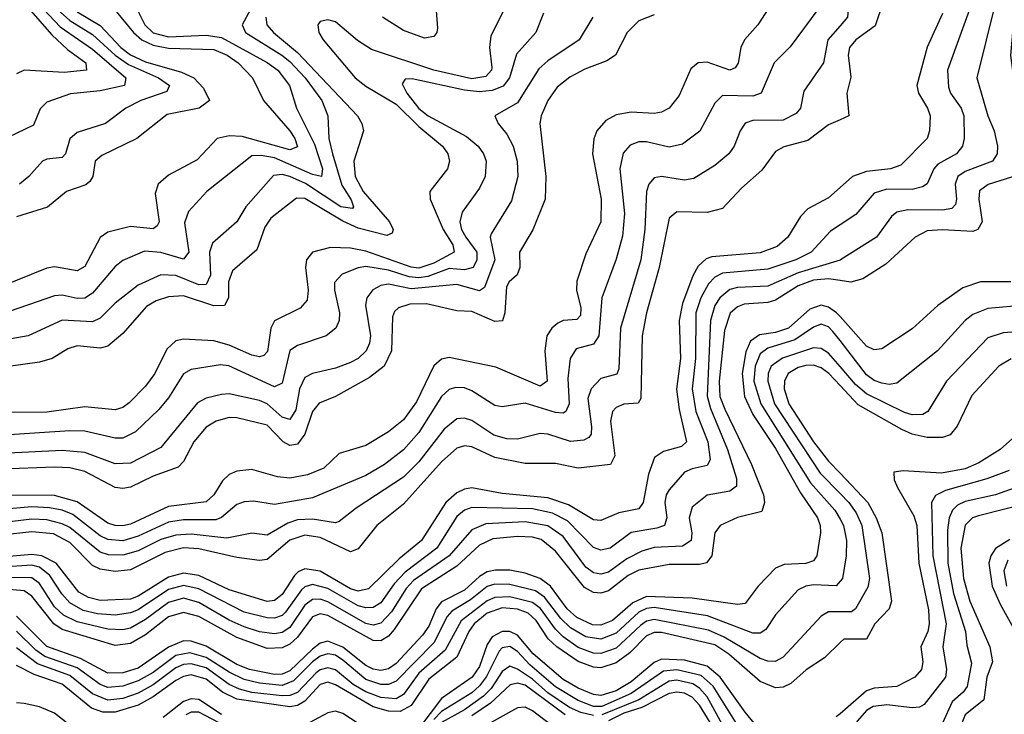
# Model space of a CAD drawing. Header units: inches. Extents: x 990535 to 1117859, y 769386 to 892122.
# Tile 886 of 1056: x 1057838 to 1060433, y 861812 to 863643. Entities that reach past the tile are written whole.
import ezdxf

# ---------------------------------------------------------------- set-up
doc = ezdxf.new("R2010")
doc.units = ezdxf.units.IN
doc.header["$MEASUREMENT"] = 0
doc.layers.add('B0856', color=7, linetype='Continuous')
doc.layers.add('B0866', color=7, linetype='Continuous')

msp = doc.modelspace()

# ---------------------------------------------------------------- linework, layer by layer
at = {"layer": 'B0856', "color": 5}
for points, elevation in [([(1057858.1, 863718.1), (1057944.8, 863624.8), (1058030, 863565.5), (1058117.6, 863490), (1058114, 863470), (1058050, 863455.4), (1057972, 863448), (1057910, 863425.7), (1057891.8, 863408.2), (1057874.9, 863365.1), (1057807, 863333)], 3240), ([(1059822, 863690), (1059783.7, 863630), (1059748.6, 863590), (1059738.8, 863570), (1059731.7, 863528.3), (1059724, 863516.1), (1059710, 863509.9), (1059650, 863531.2), (1059626, 863530), (1059606.6, 863513.4), (1059576.3, 863443.7), (1059549.7, 863410.3), (1059530, 863399.4), (1059510, 863395.7), (1059450, 863399.2), (1059410, 863392.4), (1059382.9, 863377.1), (1059359.4, 863350), (1059350.8, 863329.2), (1059348, 863290), (1059371, 863170), (1059370.1, 863110), (1059330, 863025.8), (1059306, 862954), (1059305.5, 862930), (1059316.6, 862883.4), (1059316.4, 862863.6), (1059306.8, 862853.2), (1059270.1, 862849.9), (1059256.5, 862843.5), (1059240.4, 862830), (1059227.1, 862810), (1059221.8, 862770), (1059227.9, 862690), (1059210, 862677.1), (1059093.1, 862726.9), (1058970, 862752.2), (1058950, 862748.4), (1058929.6, 862730.4), (1058884.1, 862635.9), (1058850, 862588.2), (1058810, 862556.9), (1058750, 862520.6), (1058680.5, 862499.5), (1058639.6, 862460.4), (1058596.9, 862443.1), (1058550, 862434.4), (1058517.8, 862437.8), (1058450, 862457.6), (1058410, 862452.5), (1058390, 862443.7), (1058372.4, 862427.6), (1058349.8, 862390.2), (1058330, 862371.9), (1058230, 862359.3), (1058130, 862313.5), (1058110, 862308.7), (1058090, 862309.3), (1058070, 862316.1), (1057990, 862372), (1057930, 862388.6), (1057690, 862389.7)], 3520), ([(1057848.4, 863688.4), (1057923.2, 863603.2), (1057964.5, 863564.5), (1058012.7, 863530), (1058014.2, 863510), (1057955.7, 863504.3), (1057850, 863510.7), (1057830, 863500.5)], 3220), ([(1058933.8, 863690), (1058938.8, 863621.2), (1058937.8, 863610), (1058930, 863598.9), (1058905.1, 863594.9), (1058850, 863614.6), (1058794.2, 863650)], 3380), ([(1058446.3, 863670), (1058424.4, 863630), (1058433.4, 863610), (1058529.4, 863550), (1058550, 863532.7), (1058590.7, 863490), (1058634.3, 863430), (1058650.5, 863390), (1058653.1, 863330), (1058662.2, 863290), (1058687.4, 863207.4), (1058711.3, 863168.7), (1058717.7, 863150), (1058714.9, 863145.1), (1058684.5, 863150), (1058591.5, 863211.5), (1058550, 863230.1), (1058530, 863235.1), (1058507.3, 863232.7), (1058434, 863150), (1058410, 863109.9), (1058346, 863054), (1058338.5, 863030), (1058340.6, 862970), (1058330, 862944.8), (1058310, 862944.2), (1058250, 862968.9), (1058210, 862970.3), (1058150, 862943.4), (1058090, 862895.5), (1058050, 862856), (1058030, 862846.2), (1057950, 862850.6), (1057860.2, 862810), (1057770, 862793.8)], 3360), ([(1059219, 863661), (1059198, 863610), (1059147.7, 863552.3), (1059129.2, 863490), (1059112.3, 863467.7), (1059083.5, 863456.5), (1059050, 863453.4), (1059010, 863457.3), (1058872.7, 863487.3), (1058853.8, 863486.2), (1058845.7, 863474.3), (1058858.5, 863450), (1058890, 863409.6), (1058914.4, 863390), (1059015.5, 863335.5), (1059046.7, 863310), (1059060.8, 863290), (1059067.4, 863270), (1059065, 863230), (1059050, 863199.3), (1059004.1, 863135.9), (1058997.9, 863110), (1059002.5, 863090), (1059013.7, 863070), (1059042.7, 863030), (1059042.9, 863010), (1059033.1, 862990), (1059010, 862983.7), (1058970, 862987.1), (1058913.6, 862966.4), (1058890, 862962.5), (1058864.9, 862964.9), (1058810, 862983.3), (1058750, 862992.4), (1058730, 862989.2), (1058687.9, 862972.1), (1058667.9, 862950), (1058667.6, 862930), (1058680.7, 862870), (1058679.8, 862850), (1058671.6, 862830), (1058645.5, 862810), (1058570, 862784.2), (1058550, 862771.1), (1058530, 862685), (1058510, 862675.4), (1058389.7, 862730.3), (1058367.1, 862732.9), (1058290, 862720.6), (1058270, 862709.9), (1058230, 862646.4), (1058204.5, 862615.5), (1058143.3, 862556.7), (1058110, 862539.7), (1058090, 862539.8), (1058010, 862558.2), (1057970, 862559), (1057770, 862545.6)], 3440), ([(1058080.3, 863680.3), (1058138.4, 863610), (1058160.4, 863590), (1058190, 863576.2), (1058230, 863568.7), (1058350, 863564.5), (1058384.6, 863550), (1058413.5, 863530), (1058451.4, 863490), (1058481, 863430), (1058549.7, 863350), (1058563.1, 863330), (1058570, 863308.3), (1058550, 863300.4), (1058424.4, 863335.6), (1058390, 863336.8), (1058358.7, 863330), (1058305.9, 863274.1), (1058230, 863233.6), (1058203.3, 863210), (1058195, 863185), (1058205.7, 863110), (1058200.5, 863099.5), (1058190, 863092.3), (1058130, 863097.9), (1058070, 863083.4), (1058050, 863068.7), (1058010, 862992.9), (1057990, 862981.5), (1057930, 862991.8), (1057910, 862988.3), (1057790, 862939.9)], 3320), ([(1058146.1, 863673.9), (1058167.5, 863630), (1058190, 863608.4), (1058230, 863598), (1058330, 863602.7), (1058370, 863596.8), (1058490, 863530.5), (1058518.1, 863510), (1058549.2, 863470), (1058567.2, 863410), (1058614.8, 863314.8), (1058636.3, 863250), (1058633.1, 863230), (1058610, 863234.9), (1058510, 863279.3), (1058474.5, 863285.5), (1058450, 863284), (1058331, 863190), (1058282.7, 863137.3), (1058272.2, 863107.8), (1058283.7, 863030), (1058270, 863011.5), (1058210, 863029.7), (1058166.8, 863033.2), (1058110, 863008.7), (1058090, 862992.3), (1058030, 862922.1), (1058010, 862908.6), (1057990, 862908.2), (1057950, 862916.8), (1057930, 862914.9), (1057790, 862866.8)], 3340), ([(1059941.3, 863670), (1059868.3, 863571.7), (1059826.4, 863530), (1059792.6, 863450), (1059770, 863441.9), (1059690, 863443.2), (1059670, 863423.5), (1059630.7, 863349.3), (1059585.2, 863314.8), (1059550, 863307.4), (1059490, 863321.1), (1059470, 863321.2), (1059447.2, 863312.8), (1059428.5, 863291.5), (1059419.6, 863250), (1059432.4, 863132.4), (1059427.2, 863072.8), (1059410, 863012), (1059372, 862910), (1059364.5, 862810), (1059350, 862788), (1059304.8, 862775.2), (1059288.8, 862750), (1059282.6, 862697.4), (1059286.1, 862630), (1059277.8, 862610), (1059270, 862605.6), (1059250, 862607.3), (1059170, 862632.1), (1059110, 862622.5), (1059090, 862626), (1059030, 862664.4), (1059010, 862672.9), (1058986.3, 862673.7), (1058970, 862668), (1058950, 862649.4), (1058890, 862555.2), (1058850, 862508.8), (1058799.8, 862470), (1058750, 862441.8), (1058610, 862382.9), (1058510, 862364.7), (1058453.9, 862373.9), (1058430, 862372.3), (1058410, 862365.1), (1058370, 862330.3), (1058355.3, 862324.7), (1058270, 862324.6), (1058230, 862318.1), (1058150, 862281.3), (1058110, 862269.2), (1058070, 862272.3), (1058050, 862282.3), (1057978.2, 862338.2), (1057950, 862349.8), (1057916.4, 862356.4), (1057870, 862358.7), (1057790, 862351.4)], 3540), ([(1059112.9, 863667.1), (1059079.5, 863600.5), (1059076, 863570), (1059082.3, 863517.7), (1059081.2, 863510), (1059066.7, 863493.3), (1059030, 863487.1), (1058930, 863510.3), (1058765.2, 863565.2), (1058728.1, 863588.1), (1058670, 863637.3), (1058650, 863643.2), (1058630, 863638.4), (1058623.8, 863630), (1058626.6, 863610), (1058638.1, 863590), (1058721.9, 863490), (1058750, 863468.1), (1058830, 863420.8), (1058890, 863361.5), (1058952.5, 863310), (1058966.3, 863290), (1058971.1, 863270), (1058965.8, 863250), (1058919.1, 863190), (1058919.9, 863170), (1058954.3, 863090), (1058979.3, 863050), (1058983, 863030), (1058930, 863001.1), (1058890, 862988.2), (1058870, 862990.4), (1058750, 863032.6), (1058710, 863041.1), (1058657.6, 863042.4), (1058610, 863030.7), (1058594.3, 863010), (1058591.4, 862990), (1058598.6, 862930), (1058596.1, 862903.9), (1058577.5, 862882.5), (1058510, 862849.3), (1058499.7, 862830), (1058491.5, 862768.5), (1058481.8, 862758.2), (1058470, 862754.1), (1058450, 862759), (1058390, 862785.3), (1058350, 862796.3), (1058270, 862800.6), (1058250, 862796.6), (1058225.8, 862774.2), (1058194.4, 862710), (1058170, 862676.7), (1058127, 862633), (1058110, 862620.8), (1058090, 862614.9), (1058010, 862622.3), (1057910, 862608.2), (1057790, 862607.2)], 3420), ([(1059510, 863656.6), (1059470, 863640.7), (1059438.9, 863610), (1059408, 863550), (1059385.1, 863534.9), (1059327.3, 863512.7), (1059288.2, 863491.8), (1059255, 863465), (1059229.7, 863430), (1059212, 863390), (1059208.9, 863370), (1059225.1, 863230), (1059222.6, 863170), (1059190.9, 863089.1), (1059155.5, 863030), (1059156.4, 862990), (1059149.4, 862970.6), (1059127.7, 862952.3), (1059120.7, 862939.3), (1059117.1, 862870), (1059110.3, 862849.7), (1059090, 862847.7), (1059030, 862873.5), (1058990, 862875.4), (1058910, 862894), (1058866.6, 862893.4), (1058836.3, 862883.7), (1058826, 862874), (1058820.4, 862859.6), (1058817.9, 862770), (1058799.1, 862730), (1058760.1, 862699.9), (1058670, 862649.5), (1058627.8, 862632.2), (1058610, 862610.5), (1058589.3, 862550), (1058570, 862523.7), (1058550, 862520.7), (1058532.8, 862530), (1058490, 862573.9), (1058410, 862593.6), (1058390, 862594.4), (1058355.6, 862584.4), (1058330, 862569.1), (1058297.2, 862530), (1058270, 862478.4), (1058256.2, 862463.8), (1058190, 862439.4), (1058130, 862410.5), (1058110, 862406.7), (1058089.6, 862409.6), (1058010, 862452.1), (1057970, 862461.4), (1057930, 862463.8), (1057790, 862458.3)], 3480), ([(1057990, 863664.2), (1058050, 863627.9), (1058104.9, 863570), (1058130.4, 863550.4), (1058170, 863531.9), (1058264.7, 863504.7), (1058296.9, 863490), (1058322.8, 863462.8), (1058338.3, 863430), (1058311.1, 863410), (1058226.8, 863393.2), (1058147, 863330), (1058054.6, 863285.4), (1058036.6, 863270), (1058030.7, 863230), (1058023.4, 863216.6), (1058012, 863208), (1057961.8, 863190), (1057911.3, 863148.7), (1057830, 863123.7)], 3280), ([(1057930, 863677.5), (1057970, 863641.5), (1058030, 863604.2), (1058090, 863550), (1058124.8, 863524.8), (1058204.2, 863490), (1058232.7, 863470), (1058225.8, 863454.2), (1058157.2, 863430), (1058118.2, 863410), (1058064.4, 863370), (1057990, 863345.6), (1057970.4, 863329.6), (1057958.7, 863290), (1057950, 863279.9), (1057910, 863275.5), (1057898, 863270), (1057862.6, 863230), (1057837.8, 863210)], 3260), ([(1058486.7, 863650), (1058489.7, 863630), (1058506.9, 863610), (1058570, 863557.2), (1058728.2, 863390), (1058739.9, 863370), (1058744, 863350), (1058718.5, 863270), (1058722.4, 863230), (1058743.4, 863190), (1058812.4, 863110), (1058822.4, 863090), (1058819.5, 863080.5), (1058805.6, 863074.4), (1058730, 863093.4), (1058690, 863112), (1058590, 863171.7), (1058567.5, 863172.5), (1058499.6, 863120.4), (1058484.1, 863095.9), (1058463.1, 863036.9), (1058398.8, 862981.2), (1058388.3, 862951.7), (1058388.7, 862910), (1058378.3, 862890), (1058350, 862888.8), (1058270, 862914.8), (1058230, 862912.2), (1058197.9, 862902.1), (1058172.7, 862887.3), (1058110, 862816.2), (1058070, 862782.4), (1058050, 862777.2), (1057990, 862783.7), (1057964.6, 862775.4), (1057923.6, 862750), (1057890, 862740.3), (1057770, 862723.6)], 3380), ([(1059348.9, 863650), (1059312.7, 863590), (1059230, 863535), (1059206, 863514), (1059150, 863424), (1059090.3, 863390), (1059098.8, 863370), (1059121.8, 863341.8), (1059138.8, 863310), (1059148.9, 863270), (1059151.2, 863230), (1059134.4, 863165.6), (1059080.9, 863079.1), (1059078.2, 863070), (1059090.6, 863010), (1059063, 862937), (1059050, 862928.1), (1058990, 862945.3), (1058870, 862933.4), (1058810, 862946.3), (1058790, 862942.7), (1058769.1, 862930.9), (1058752.8, 862910), (1058749.1, 862890.9), (1058762.5, 862810), (1058759.9, 862790), (1058750.9, 862770), (1058730.1, 862750), (1058710, 862739.2), (1058670, 862724.4), (1058610, 862710.3), (1058590, 862699.4), (1058575.8, 862670), (1058565.5, 862614.5), (1058550, 862589.1), (1058530, 862595.4), (1058490.5, 862630.5), (1058470, 862639.2), (1058390, 862656.6), (1058370, 862655.2), (1058330, 862645.4), (1058306.9, 862633.1), (1058210, 862515.4), (1058130, 862474.3), (1058090, 862472.3), (1058010, 862501.8), (1057950, 862507.2), (1057790, 862499.1)], 3460), ([(1060000, 863626.9), (1059968, 863590), (1059956.3, 863530), (1059904.7, 863455.3), (1059895.6, 863410), (1059884.1, 863395.9), (1059850, 863378.7), (1059770, 863377.5), (1059750, 863370.9), (1059736.6, 863350), (1059721.5, 863310), (1059707.4, 863290), (1059670, 863259.3), (1059615.1, 863224.9), (1059590, 863220.3), (1059530, 863229.9), (1059510, 863226.5), (1059495.8, 863210), (1059489.7, 863190), (1059485.3, 863090), (1059475.1, 863010), (1059421.3, 862830), (1059417.2, 862722.8), (1059411.5, 862708.5), (1059370, 862697.4), (1059344, 862670), (1059335.4, 862644.6), (1059345.1, 862570), (1059344.5, 862550), (1059338, 862542), (1059325, 862535), (1059290, 862530.7), (1059230, 862550.7), (1059210, 862552.2), (1059150, 862537.3), (1059122.1, 862537.9), (1059087.6, 862547.6), (1059030, 862586.2), (1059010, 862592.7), (1058990, 862590.7), (1058956.6, 862563.4), (1058890, 862477.2), (1058850, 862436.8), (1058724.8, 862355.2), (1058680.2, 862319.8), (1058670, 862317), (1058610, 862325.9), (1058570, 862324.6), (1058544.4, 862315.6), (1058490, 862284.1), (1058450, 862289.1), (1058383.8, 862276.2), (1058290, 862287), (1058250, 862284.5), (1058210, 862272.4), (1058150, 862242.4), (1058110, 862231.7), (1058072.3, 862232.3), (1058050, 862238.9), (1057970, 862304.1), (1057950, 862314.3), (1057910, 862324.5), (1057870, 862326.5), (1057790, 862316.7)], 3560), ([(1060000, 863379.7), (1059970, 863366.2), (1059914.9, 863325.1), (1059852.3, 863307.7), (1059830, 863295.4), (1059793.8, 863246.2), (1059740.8, 863199.2), (1059690, 863145.8), (1059650, 863135.1), (1059570, 863136.9), (1059550, 863120.3), (1059523.6, 862990), (1059490.3, 862870), (1059478.7, 862810), (1059475.1, 862644.9), (1059467.7, 862632.3), (1059430, 862629.1), (1059410, 862621), (1059400.3, 862610), (1059395.4, 862584.6), (1059406.5, 862493.5), (1059395.1, 862470), (1059310, 862460.4), (1059250, 862473.1), (1059170, 862473.2), (1059090, 862489.2), (1059030, 862516.6), (1059010, 862519.9), (1058990, 862513.9), (1058950, 862477.3), (1058850, 862365.8), (1058779.4, 862310), (1058730, 862248.1), (1058710, 862240.5), (1058630, 862277.6), (1058590, 862283.9), (1058550, 862271.1), (1058490, 862219.8), (1058470, 862217.1), (1058410, 862224.8), (1058310, 862248), (1058270, 862250.5), (1058221.3, 862238.7), (1058130, 862192.8), (1058090, 862188), (1058050, 862194.3), (1058030, 862204.1), (1057970, 862264.5), (1057927.2, 862287.2), (1057870, 862293), (1057790, 862283.7)], 3580), ([(1060000, 863200.6), (1059970, 863173.9), (1059915.4, 863144.6), (1059895.5, 863124.5), (1059862.1, 863070), (1059834.8, 863045.2), (1059790, 863028.2), (1059662.1, 863017.9), (1059647.4, 863012.6), (1059626.4, 862993.6), (1059611.9, 862968.1), (1059585.1, 862894.9), (1059576.4, 862850), (1059579.4, 862750), (1059569.3, 862669.3), (1059575.8, 862615.8), (1059595.3, 862530), (1059582.5, 862517.5), (1059535.2, 862504.8), (1059511.3, 862488.7), (1059495, 862445), (1059481, 862370), (1059470, 862353.2), (1059416.8, 862343.2), (1059370, 862322.5), (1059350, 862324.3), (1059284.3, 862364.3), (1059230, 862382.9), (1059110, 862394.3), (1059030, 862408.9), (1059010, 862405.8), (1058990, 862395.9), (1058961.6, 862370), (1058897.1, 862270), (1058838.2, 862221.8), (1058757.3, 862142.7), (1058730, 862136.6), (1058710, 862142.8), (1058630, 862189.5), (1058590, 862195.5), (1058572.3, 862187.7), (1058562.3, 862177.7), (1058530, 862128), (1058510, 862111.9), (1058490.5, 862109.5), (1058390, 862139.8), (1058310, 862178), (1058270, 862183.5), (1058230, 862172.9), (1058150, 862122.9), (1058130, 862115.2), (1058050, 862111.9), (1058019.5, 862119.5), (1057993.7, 862133.7), (1057933.9, 862210), (1057896.4, 862230), (1057870, 862233), (1057790, 862225.8)], 3620), ([(1060000, 863102.1), (1059974.7, 863085.3), (1059923.6, 863030), (1059884, 863010), (1059810, 862985.3), (1059690, 862975), (1059670, 862964.6), (1059653.2, 862946.8), (1059633.2, 862910), (1059619.9, 862870), (1059619.3, 862750), (1059610, 862670), (1059620.2, 862610), (1059652.1, 862530), (1059657.5, 862482.5), (1059650, 862468), (1059610, 862459.4), (1059589.8, 862450.2), (1059550, 862403.9), (1059541.8, 862390), (1059538.3, 862370), (1059544, 862330), (1059537.9, 862310), (1059517.7, 862302.3), (1059450, 862291.5), (1059393.9, 862250), (1059370, 862244.5), (1059350, 862251.8), (1059282, 862322), (1059242.4, 862342.4), (1059190, 862353.1), (1059030, 862357.1), (1059010, 862349.9), (1058990, 862333.6), (1058937.6, 862250), (1058853.7, 862186.3), (1058824.6, 862155.4), (1058790, 862105.9), (1058770, 862093.5), (1058750, 862092.7), (1058730, 862098), (1058650, 862143.2), (1058610, 862153.7), (1058590, 862147.8), (1058580.4, 862139.6), (1058538.6, 862081.4), (1058530, 862072.5), (1058510, 862065.6), (1058490, 862066.3), (1058430, 862081), (1058310, 862142.6), (1058270, 862151.7), (1058230, 862140.4), (1058150, 862087.5), (1058130, 862079.1), (1058090, 862073.5), (1058043.5, 862076.5), (1058005.8, 862085.8), (1057970, 862106), (1057949.1, 862129.1), (1057917.9, 862177.9), (1057890, 862200), (1057870, 862204.8), (1057790, 862199.9)], 3640), ([(1060000, 863009.6), (1059890, 862975.5), (1059810, 862941.1), (1059730, 862937.5), (1059710, 862932), (1059683, 862910), (1059670, 862889.3), (1059658.8, 862850), (1059649.8, 862650.2), (1059658.5, 862618.5), (1059703.8, 862510), (1059726.9, 862433.1), (1059726.9, 862413.1), (1059710, 862400.1), (1059650, 862389.4), (1059610, 862358.1), (1059602.1, 862330), (1059609.4, 862290), (1059608.1, 862270), (1059584.8, 862255.2), (1059510, 862251.2), (1059477.8, 862242.2), (1059438.2, 862221.8), (1059390, 862186.1), (1059370, 862180.8), (1059350, 862184.9), (1059330, 862199.5), (1059270, 862280.5), (1059230, 862308.9), (1059170, 862319.4), (1059066.2, 862313.8), (1059030, 862297.9), (1058970.3, 862229.7), (1058875.9, 862164.1), (1058856.8, 862143.2), (1058818.1, 862081.9), (1058790, 862052), (1058770, 862047), (1058750, 862051.4), (1058650, 862108.5), (1058630, 862115.6), (1058610, 862114.8), (1058590, 862099.9), (1058550, 862040.3), (1058530, 862027.1), (1058510, 862023.6), (1058470, 862028.8), (1058430, 862042), (1058390, 862060.1), (1058310, 862106.8), (1058270, 862117.6), (1058230, 862106.5), (1058170, 862061.6), (1058130, 862039.1), (1058110, 862034.1), (1058070, 862035.9), (1057990, 862055.6), (1057953.4, 862073.4), (1057930, 862095.3), (1057890, 862156.3), (1057870, 862171.4), (1057790, 862172.7)], 3660), ([(1060000, 862955.6), (1059970, 862959.8), (1059930, 862956.7), (1059890, 862941.6), (1059830, 862903.4), (1059810, 862897.2), (1059747.1, 862892.9), (1059730, 862886.5), (1059710.9, 862869.1), (1059695.8, 862824.2), (1059681.3, 862690), (1059683.7, 862650), (1059696.1, 862616.1), (1059766.7, 862470), (1059798.1, 862390), (1059801.3, 862370), (1059793.8, 862346.2), (1059729.5, 862330.5), (1059684.4, 862310), (1059669.8, 862290.2), (1059661.9, 862230), (1059648.5, 862211.5), (1059630, 862206.5), (1059550, 862206.7), (1059470, 862191.7), (1059442, 862178), (1059390, 862137.3), (1059370, 862131.4), (1059350, 862132.9), (1059326.4, 862146.4), (1059250, 862242.2), (1059212.5, 862272.5), (1059190, 862278.6), (1059150, 862281), (1059085.3, 862274.7), (1059050, 862257.9), (1058990, 862202.5), (1058897.2, 862142.8), (1058824.7, 862035.3), (1058810, 862017.5), (1058790, 862005.4), (1058770, 862006), (1058650, 862072.5), (1058630, 862076.4), (1058610, 862068.5), (1058570, 862014.8), (1058550, 861996.6), (1058530, 861986.9), (1058490, 861985.2), (1058410, 862014.3), (1058310, 862069.2), (1058270, 862080.4), (1058230, 862068.3), (1058170, 862021.6), (1058130, 861998.4), (1058090, 861993), (1057950, 862035.5), (1057928.5, 862050), (1057870, 862123), (1057850, 862137), (1057790, 862142.6)], 3680), ([(1060000, 862860.4), (1059990.7, 862870.7), (1059970, 862885.1), (1059950, 862890.7), (1059920.1, 862879.9), (1059864.2, 862830), (1059830, 862818.4), (1059787.5, 862812.5), (1059764.5, 862795.5), (1059752.1, 862767.9), (1059742.1, 862710), (1059747.9, 862650), (1059770, 862602.2), (1059830, 862512.3), (1059895.5, 862395.5), (1059940.7, 862330), (1059947.9, 862310), (1059948.9, 862290), (1059938.5, 862230), (1059930, 862216.5), (1059910.3, 862209.7), (1059852.9, 862207.1), (1059830, 862196.7), (1059784.5, 862150), (1059750, 862104.3), (1059730, 862101.4), (1059610, 862117.6), (1059490, 862122.7), (1059454.3, 862105.7), (1059400.7, 862059.3), (1059370, 862046.5), (1059347.3, 862047.3), (1059306.7, 862066.7), (1059281, 862090), (1059237.3, 862150), (1059210, 862169.8), (1059170, 862183.8), (1059130, 862191.4), (1059092.1, 862192.1), (1059070, 862187.2), (1059050, 862175.5), (1059010, 862138.7), (1058950, 862108.2), (1058935.5, 862090), (1058916.1, 862043.9), (1058899.7, 862020.3), (1058830, 861945.9), (1058810, 861931.6), (1058790, 861927.1), (1058770, 861930.3), (1058750, 861940.4), (1058690, 861988.8), (1058650, 862004.8), (1058630, 861999.1), (1058610, 861983.5), (1058550, 861926.4), (1058530, 861917.3), (1058510, 861916.3), (1058443.4, 861930), (1058410, 861943.3), (1058330, 861991.2), (1058290, 862004.8), (1058270, 862005.5), (1058230, 861989.1), (1058150, 861933.8), (1058110, 861920.9), (1058070, 861920.5), (1057998.6, 861958.6), (1057910, 861990.1), (1057830, 862070.9)], 3720), ([(1060000, 862797), (1059981.2, 862821.2), (1059970, 862833.1), (1059950, 862840.1), (1059930, 862832.7), (1059881.1, 862798.9), (1059810, 862777.4), (1059790, 862762.6), (1059776.4, 862730), (1059772.7, 862690), (1059791, 862630), (1059922.5, 862422.5), (1059986.4, 862350), (1060000, 862326.2)], 3740), ([(1060000, 862728.8), (1059970, 862763.6), (1059950, 862776), (1059930, 862777.7), (1059848.8, 862751.2), (1059818.7, 862730), (1059811, 862710), (1059809.8, 862690), (1059827.7, 862630), (1059947.8, 862447.8), (1060000, 862394.2)], 3760), ([(1060000, 862678.8), (1059970.4, 862710.4), (1059950, 862725.6), (1059930, 862732.4), (1059910, 862731.8), (1059890, 862725.9), (1059863.5, 862710), (1059853.7, 862690), (1059853.1, 862670), (1059865.4, 862630), (1059930, 862530.6), (1059970, 862479), (1060000, 862447.4)], 3780), ([(1060000, 862162.5), (1059990, 862150.5), (1059930, 862153.2), (1059910, 862149.9), (1059890, 862139.7), (1059830, 862073.7), (1059804.4, 862035.6), (1059790, 862025.3), (1059770, 862025.9), (1059651.1, 862071.1), (1059510, 862093.3), (1059490, 862090.6), (1059470, 862080.7), (1059410, 862025.8), (1059370, 862009.6), (1059330, 862015.9), (1059290, 862040.1), (1059264.3, 862064.3), (1059220.9, 862120.9), (1059197.4, 862137.4), (1059130, 862154.3), (1059090, 862155.1), (1059070, 862148.8), (1059026.5, 862113.5), (1058976.6, 862083.4), (1058964.9, 862070), (1058930, 862000.6), (1058830, 861899.3), (1058810, 861890), (1058789.6, 861890.4), (1058750, 861903.4), (1058690, 861954.1), (1058670, 861967.4), (1058650, 861971.5), (1058630, 861964.8), (1058610, 861950.1), (1058560, 861900), (1058530, 861887.9), (1058470, 861893.5), (1058430, 861903.6), (1058390, 861922.4), (1058330, 861961.9), (1058286.4, 861973.6), (1058250, 861966.7), (1058190, 861922.3), (1058150, 861899.8), (1058110, 861885.7), (1058070, 861882.8), (1058050, 861890.2), (1057990, 861934.2), (1057904.3, 861964.3), (1057880.8, 861980.8), (1057830, 862031.2)], 3740), ([(1060000, 862081.9), (1059970, 862082.2), (1059950, 862070.4), (1059850, 861962.7), (1059829.3, 861950.7), (1059810, 861951.4), (1059790, 861958.6), (1059695.1, 862015.1), (1059653.6, 862033.6), (1059510, 862062.1), (1059490, 862057.3), (1059473.9, 862046.1), (1059410, 861986.1), (1059370, 861972), (1059350, 861972.9), (1059310, 861987.9), (1059270, 862015.8), (1059250, 862035.8), (1059210.4, 862090.4), (1059190, 862106.5), (1059130, 862121.4), (1059090, 862119.9), (1059070, 862110.9), (1059001.9, 862058.1), (1058959.6, 861980.4), (1058890, 861920.4), (1058850, 861864.2), (1058830, 861852.7), (1058790, 861856), (1058750, 861870.6), (1058717.3, 861890), (1058670, 861928.6), (1058650, 861934.4), (1058630, 861929), (1058619.3, 861920.7), (1058570, 861869.6), (1058550, 861861), (1058530, 861860.1), (1058450, 861868.9), (1058417.8, 861877.8), (1058390, 861890.5), (1058330, 861934.1), (1058290, 861944.8), (1058270, 861942.6), (1058250, 861934.1), (1058190, 861889.3), (1058150, 861867.2), (1058110, 861853.3), (1058070, 861849), (1058030, 861865.7), (1057970, 861914.3), (1057884.9, 861944.9), (1057830, 861986.6)], 3760), ([(1060000, 862000.7), (1059959.1, 861960.9), (1059911.2, 861928.8), (1059870, 861892.6), (1059850, 861883.2), (1059830, 861881.2), (1059790, 861898.5), (1059707.3, 861970), (1059670, 861994.5), (1059530, 862027.1), (1059510, 862027.2), (1059490, 862018.8), (1059446.1, 861973.9), (1059410, 861947.4), (1059370, 861934.3), (1059350, 861936.1), (1059310, 861951.2), (1059254.1, 861990), (1059230.8, 862010.8), (1059198.9, 862058.9), (1059178, 862078), (1059150, 862088.9), (1059110, 862092.3), (1059070, 862078.2), (1059036.2, 862050), (1059021.4, 862030), (1058990, 861962.6), (1058916, 861904), (1058870, 861834.5), (1058840.9, 861819.1), (1058810, 861819.6), (1058770, 861831.3), (1058670, 861889.5), (1058650, 861896.4), (1058630, 861890.2), (1058590, 861846.4), (1058570, 861834.6), (1058550, 861831.4), (1058410, 861851.8), (1058372.4, 861870), (1058330, 861904.4), (1058290, 861915.5), (1058270, 861911.4), (1058250, 861900.8), (1058190, 861857.5), (1058150, 861836.2), (1058090, 861816.9), (1058057.1, 861817.1), (1058027.6, 861827.6), (1057950, 861891), (1057876.4, 861916.4), (1057830, 861940.6)], 3780), ([(1059810, 861744.3), (1059750, 861817.7), (1059684.6, 861910), (1059650, 861938.7), (1059590, 861954.7), (1059530, 861956.9), (1059510, 861948.5), (1059450, 861897.2), (1059410, 861873.8), (1059370, 861861.4), (1059350, 861863.7), (1059310, 861880.3), (1059270, 861903.8), (1059191, 861971), (1059150, 862020.8), (1059130, 862029.8), (1059110, 862030.1), (1059083.7, 862016.3), (1059070, 861995.9), (1059050, 861937.9), (1059030.8, 861909.2), (1058950, 861853.3), (1058890, 861774.4)], 3820), ([(1059775.9, 861710), (1059665.8, 861885.8), (1059633.8, 861913.8), (1059570, 861929.4), (1059534.5, 861925.5), (1059450, 861866.4), (1059372.5, 861832.5), (1059350, 861832.3), (1059310, 861847.8), (1059250, 861884), (1059182.5, 861942.5), (1059150, 861977.7), (1059130, 861990.4), (1059110, 861987.3), (1059101.9, 861978.1), (1059068.4, 861911.6), (1059050, 861886.4), (1059030, 861868.6), (1058950, 861819.3), (1058930, 861797.7)], 3840), ([(1059350, 861808.7), (1059316.7, 861816.7), (1059286.8, 861830), (1059230, 861868.5), (1059190, 861904.1), (1059150, 861930.9), (1059130, 861938.4), (1059110, 861924.4), (1059080.5, 861879.5), (1059060.6, 861859.4), (1059010, 861823.8), (1058950, 861790.4)], 3860), ([(1059276.1, 861810), (1059170, 861888.2), (1059150, 861894.1), (1059130.5, 861889.5), (1059079, 861841), (1059030, 861807.9)], 3880), ([(1059730, 861711.5), (1059650, 861857.4), (1059630, 861880.7), (1059612.1, 861892.1), (1059570, 861901.4), (1059550, 861899.2), (1059469.5, 861850), (1059372.5, 861810)], 3860), ([(1059657.4, 861790), (1059630, 861835.4), (1059610, 861856.9), (1059590, 861867.1), (1059570, 861870.3), (1059550, 861866.9), (1059477.9, 861830), (1059430, 861814.5), (1059390, 861794.7)], 3880), ([(1057988.3, 861768.3), (1057930, 861814.8), (1057890, 861831.2), (1057850, 861840.3), (1057830, 861842.1)], 3820), ([(1058370, 861811.6), (1058310, 861850.6), (1058290, 861852.4), (1058270, 861845.1), (1058216.6, 861803.4)], 3820), ([(1058380.5, 861780.5), (1058310, 861817.7), (1058290, 861817.2), (1058275.6, 861810)], 3840), ([(1058752.7, 861772.7), (1058690, 861814), (1058670, 861819.9), (1058650, 861815.5), (1058590, 861782.7)], 3820), ([(1059241.7, 861781.7), (1059190, 861820.5), (1059170, 861830.1), (1059150, 861828.8), (1058973.6, 861730)], 3920), ([(1060000, 861813.3), (1059990, 861804.7)], 3820)]:
    msp.add_lwpolyline(points, dxfattribs=dict(at, elevation=elevation))
at = {"layer": 'B0866', "color": 5}
for points, elevation in [([(1060000, 864343.1), (1060001.3, 864330), (1060010.1, 864310), (1060050, 864249.6), (1060077.5, 864197.5), (1060133.5, 864130), (1060138.1, 864110), (1060128.9, 864050), (1060159.9, 863950), (1060156.7, 863870), (1060175, 863805), (1060170.4, 863790), (1060152.9, 863767.1), (1060113.9, 863690), (1060092.8, 863627.2), (1060041.8, 863590), (1060024.6, 863570), (1060021.4, 863550), (1060028.4, 863491.6), (1060018.1, 863450), (1060023, 863390), (1060000, 863379.7)], 3580), ([(1060000, 864235.1), (1060004.1, 864230), (1060060.8, 864130), (1060067.3, 864110), (1060063.8, 864090), (1060045.9, 864050), (1060045.5, 864030), (1060075.1, 863950), (1060091.9, 863850), (1060087.5, 863830), (1060026.9, 863730), (1060020.1, 863650), (1060000, 863626.9)], 3560), ([(1060452.8, 863750), (1060456.4, 863630), (1060449, 863549), (1060460.1, 863470), (1060456.9, 863410), (1060462, 863390), (1060493, 863330), (1060509.1, 863270), (1060501, 863250), (1060482.4, 863237.6), (1060390.8, 863209.2), (1060367.9, 863192.1), (1060365.6, 863170), (1060374.8, 863110), (1060363.5, 863090), (1060350, 863084.6), (1060270, 863089.6), (1060230, 863086.5), (1060197.7, 863070), (1060121, 862999), (1060060.4, 862959.6), (1060028.4, 862951.6), (1060000, 862955.6)], 3680), ([(1060355.5, 863710), (1060283.5, 863510), (1060285.6, 863465.5), (1060291.3, 863450), (1060319.7, 863410), (1060326.7, 863390), (1060327.6, 863330), (1060322.7, 863310), (1060307.3, 863290), (1060258, 863262), (1060247.3, 863250), (1060229.7, 863210.3), (1060217.7, 863202.3), (1060190, 863195.7), (1060123.7, 863196.3), (1060090, 863185.5), (1060042, 863130), (1060000, 863102.1)], 3640), ([(1060410, 863688.5), (1060361, 863490), (1060389.4, 863390), (1060406.4, 863350), (1060415.5, 863310), (1060414.4, 863290), (1060401.6, 863270), (1060330, 863243), (1060310.9, 863230), (1060303.5, 863210), (1060307.1, 863170), (1060304.1, 863155.9), (1060294.5, 863145.5), (1060270, 863140.8), (1060178.4, 863141.6), (1060150, 863135.7), (1060135.3, 863124.7), (1060096.1, 863070), (1060001.2, 863010), (1060000, 863009.6)], 3660), ([(1060270, 863659.8), (1060229.5, 863570.5), (1060202.4, 863470), (1060206.6, 863450), (1060230.6, 863410), (1060237.3, 863390), (1060236.2, 863350), (1060229.5, 863330), (1060159.9, 863260.1), (1060133.4, 863250), (1060070, 863242.7), (1060033.1, 863230), (1060000, 863200.6)], 3620), ([(1060450, 862952.1), (1060370, 862951.8), (1060323.6, 862936.4), (1060257.9, 862890), (1060190, 862828.2), (1060110, 862775.7), (1060090, 862773.2), (1060070, 862782.3), (1060000, 862860.4)], 3720), ([(1060489.1, 862890.9), (1060390, 862881.5), (1060350, 862865.7), (1060329.6, 862850), (1060256.6, 862770), (1060150, 862684.6), (1060130, 862681.2), (1060110, 862684.5), (1060090, 862691.9), (1060070, 862706.9), (1060000, 862797)], 3740), ([(1060510, 862823.5), (1060430, 862817.6), (1060390, 862804.8), (1060280.9, 862690), (1060231.9, 862610), (1060218, 862602), (1060190, 862601.2), (1060170, 862607.8), (1060070, 862656.5), (1060041.1, 862681.1), (1060000, 862728.8)], 3760), ([(1060451.3, 862748.7), (1060418.7, 862730), (1060347.3, 862652.7), (1060308.6, 862571.4), (1060290, 862548.4), (1060270, 862541.6), (1060230, 862541.6), (1060190, 862550.4), (1060162.6, 862562.6), (1060047.9, 862627.9), (1060000, 862678.8)], 3780), ([(1060510, 862587.9), (1060422.4, 862510), (1060365.6, 862474.4), (1060330, 862458.7), (1060267.3, 862447.3), (1060166.6, 862453.4), (1060141.7, 862450), (1060143.1, 862430), (1060151.4, 862410), (1060194.9, 862334.9), (1060202.9, 862310), (1060207.5, 862210), (1060233, 862087), (1060235, 862050), (1060231.4, 862030), (1060212.7, 861990), (1060218, 861950), (1060214.8, 861930), (1060197.2, 861910), (1060150, 861884.6), (1060090, 861880.2), (1060070, 861873.5), (1060000, 861813.3)], 3820), ([(1060445.5, 862454.5), (1060387.2, 862432.8), (1060278.3, 862401.7), (1060251.4, 862388.6), (1060241.3, 862370), (1060244.6, 862230), (1060280, 862050), (1060270.9, 861990), (1060280.6, 861930), (1060277.6, 861910), (1060222.2, 861837.8), (1060209.7, 861830.3), (1060191.3, 861828.7), (1060123.1, 861836.9), (1060087.5, 861832.5), (1060070, 861821.3), (1060045.7, 861794.3), (1060000, 861726.2)], 3840), ([(1060000, 862447.4), (1060073.4, 862370), (1060095.7, 862330), (1060110.6, 862290), (1060135.4, 862110), (1060129.2, 862090), (1060091.5, 862050), (1060070.1, 862010), (1060009.8, 862010.2), (1060000, 862000.7)], 3780), ([(1060530, 862433.7), (1060409.5, 862390.5), (1060330, 862372.9), (1060310, 862363), (1060296.2, 862350), (1060287.3, 862330), (1060283.1, 862296.9), (1060284.2, 862210), (1060299.4, 862130), (1060330.6, 862030), (1060334, 861994), (1060346.3, 861946.3), (1060334.7, 861885.3), (1060324.5, 861870), (1060295.8, 861844.2), (1060270, 861788.7)], 3860), ([(1060650, 862406.9), (1060364.8, 862335.2), (1060349.6, 862330), (1060330, 862310.8), (1060318.5, 862250), (1060325.3, 862170), (1060342.3, 862110), (1060395, 861990), (1060401.6, 861950), (1060386.6, 861910), (1060379, 861850), (1060330.1, 861810), (1060310, 861760.1), (1060290, 861736.9), (1060270, 861729.1), (1060250, 861729.6), (1060150, 861766.5), (1060130, 861766.1), (1060110, 861756.4), (1060082.8, 861717.2), (1060050, 861615.8), (1060027.1, 861572.9), (1060010, 861555.1), (1060000, 861549.7)], 3880), ([(1060000, 862394.2), (1060023.6, 862370), (1060042.9, 862342.9), (1060057.2, 862310), (1060077.4, 862170), (1060073.2, 862146.8), (1060041.2, 862090), (1060030, 862081.7), (1060000, 862081.9)], 3760), ([(1060000, 862326.2), (1060009.3, 862310), (1060017.5, 862270), (1060016.5, 862230), (1060006.3, 862170), (1060000, 862162.5)], 3740), ([(1060447.4, 862272.6), (1060410, 862248.9), (1060397.4, 862230), (1060392.3, 862210), (1060401.2, 862150), (1060422.1, 862102.1), (1060506, 861950)], 3920), ([(1060442.2, 862217.8), (1060431.6, 862190), (1060438.8, 862150)], 3940)]:
    msp.add_lwpolyline(points, dxfattribs=dict(at, elevation=elevation))

doc.saveas('drawing.dxf')
